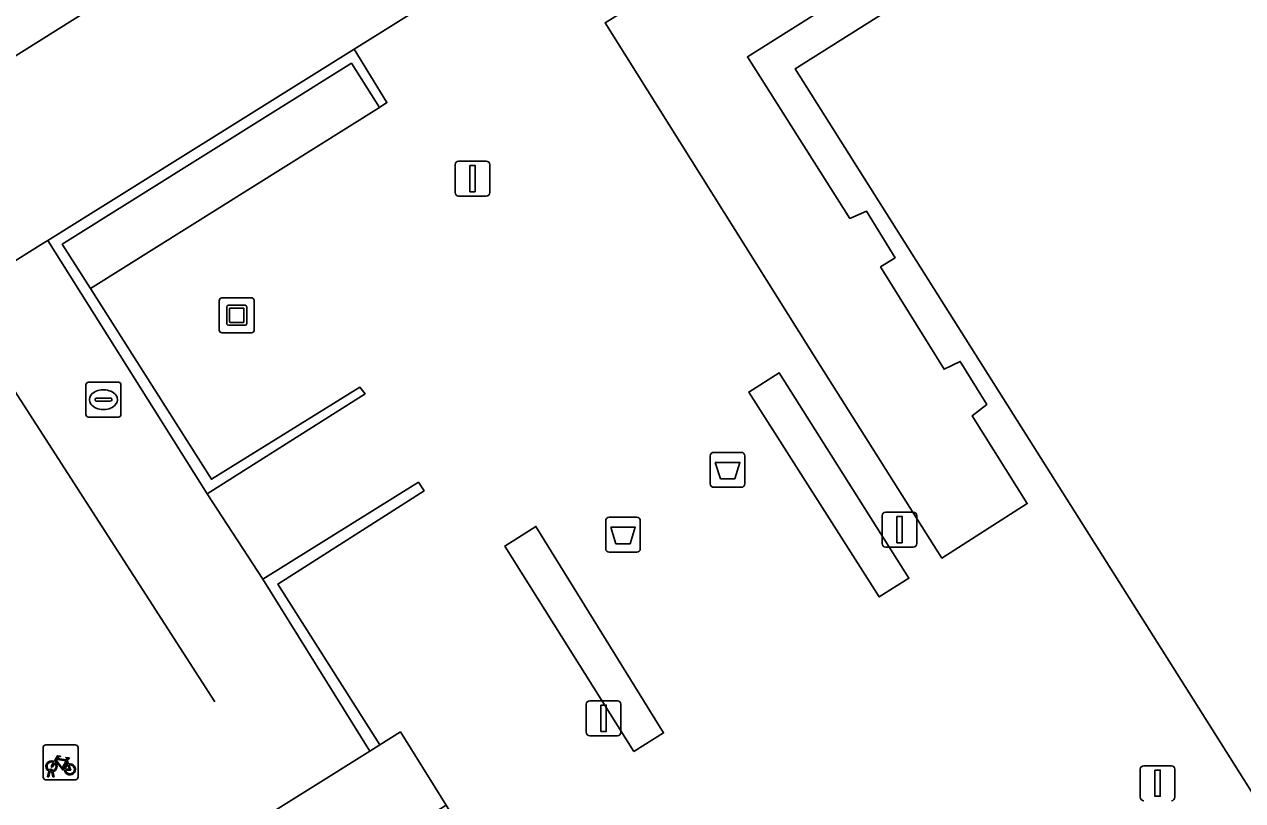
# Model space of a CAD drawing. Extents: x 158835 to 160077, y 386387 to 387778.
# Drawn here: x 159792.23 to 159827.07, y 387491.37 to 387513.59 of the extents above; entities that cross this region are included whole.
import ezdxf

# ---------------------------------------------------------------- set-up
doc = ezdxf.new("R2010")
doc.units = 0
for name, color, linetype in [('IMGEO_Afvalbak', 7, 'Continuous'), ('IMGEO_Fietsenrek', 7, 'Continuous'), ('IMGEO_Fietspad_open', 7, 'Continuous'), ('IMGEO_Groenvoorziening', 7, 'Continuous'), ('IMGEO_Hek', 7, 'Continuous'), ('IMGEO_Kunstobject', 7, 'Continuous'), ('IMGEO_Lichtmast', 7, 'Continuous'), ('IMGEO_Muur', 7, 'Continuous'), ('IMGEO_Pand', 7, 'Continuous'), ('IMGEO_Parkeervlak_open', 7, 'Continuous'), ('IMGEO_Rioolput', 7, 'Continuous'), ('IMGEO_Voetpad_open', 7, 'Continuous')]:
    doc.layers.add(name, color=color, linetype=linetype)

msp = doc.modelspace()

# ---------------------------------------------------------------- linework, layer by layer
at = {"layer": 'IMGEO_Afvalbak'}
for p, q in [((159811.847, 387500.442), (159811.847, 387501.242)), ((159811.847, 387501.242), (159811.847, 387500.442)), ((159811.947, 387501.342), (159812.737, 387501.342)), ((159812.737, 387501.342), (159811.947, 387501.342)), ((159812.837, 387501.242), (159812.837, 387500.442)), ((159812.837, 387500.442), (159812.837, 387501.242)), ((159812.737, 387500.342), (159811.947, 387500.342)), ((159811.947, 387500.342), (159812.737, 387500.342)), ((159808.955, 387499.484), (159809.745, 387499.484)), ((159809.745, 387499.484), (159808.955, 387499.484)), ((159808.855, 387498.584), (159808.855, 387499.384)), ((159808.855, 387499.384), (159808.855, 387498.584)), ((159809.845, 387499.384), (159809.845, 387498.584)), ((159809.845, 387498.584), (159809.845, 387499.384)), ((159809.745, 387498.484), (159808.955, 387498.484)), ((159808.955, 387498.484), (159809.745, 387498.484))]:
    msp.add_line(p, q, dxfattribs=at)
for points in [[(159811.99, 387501.056), (159812.694, 387501.056), (159812.545, 387500.586), (159812.139, 387500.586), (159811.99, 387501.056)], [(159808.998, 387499.198), (159809.702, 387499.198), (159809.553, 387498.728), (159809.147, 387498.728), (159808.998, 387499.198)]]:
    msp.add_lwpolyline(points, dxfattribs=at)
for centre, start, end in [((159811.947, 387501.242), 90, 180), ((159811.947, 387501.242), 90, 180), ((159812.737, 387501.242), 0, 90), ((159812.737, 387501.242), 360, 90), ((159811.947, 387500.442), 180, 270), ((159811.947, 387500.442), 180, 270), ((159812.737, 387500.442), 270, 0), ((159812.737, 387500.442), 270, 0), ((159808.955, 387499.384), 90, 180), ((159808.955, 387499.384), 90, 180), ((159809.745, 387499.384), 0, 90), ((159809.745, 387499.384), 360, 90), ((159808.955, 387498.584), 180, 270), ((159808.955, 387498.584), 180, 270), ((159809.745, 387498.584), 270, 0), ((159809.745, 387498.584), 270, 0)]:
    msp.add_arc(centre, 0.1, start, end, dxfattribs=at)
at = {"layer": 'IMGEO_Fietsenrek'}
for p, q in [((159792.766, 387492.045), (159792.766, 387492.886)), ((159792.766, 387492.886), (159792.766, 387492.045)), ((159792.841, 387492.97), (159793.682, 387492.97)), ((159793.682, 387492.97), (159792.841, 387492.97)), ((159793.766, 387492.895), (159793.766, 387492.054)), ((159793.766, 387492.054), (159793.766, 387492.895)), ((159793.453, 387492.519), (159793.489, 387492.424)), ((159792.893, 387492.054), (159792.932, 387492.214)), ((159792.962, 387492.202), (159792.927, 387492.054)), ((159793.004, 387492.226), (159793.003, 387492.23)), ((159793.045, 387492.054), (159793.011, 387492.196)), ((159793.035, 387492.237), (159793.036, 387492.23)), ((159793.043, 387492.2), (159793.078, 387492.054)), ((159793.691, 387491.97), (159792.85, 387491.97)), ((159792.85, 387491.97), (159793.691, 387491.97)), ((159792.927, 387492.054), (159792.893, 387492.054)), ((159793.078, 387492.054), (159793.045, 387492.054))]:
    msp.add_line(p, q, dxfattribs=at)
for points in [[(159793.1, 387492.444), (159793.048, 387492.354), (159793.008, 387492.329), (159793.009, 387492.376), (159793.064, 387492.47)], [(159793.079, 387492.496), (159793.174, 387492.66), (159793.26, 387492.646), (159793.262, 387492.637), (159793.206, 387492.626), (159793.179, 387492.581), (159793.435, 387492.54)], [(159793.375, 387492.252), (159793.325, 387492.252), (159793.134, 387492.503), (159793.115, 387492.471)], [(159793.422, 387492.515), (159793.165, 387492.556), (159793.148, 387492.527), (159793.315, 387492.307), (159793.422, 387492.515)], [(159793.47, 387492.417), (159793.44, 387492.494), (159793.331, 387492.276), (159793.374, 387492.276)], [(159793.435, 387492.54), (159793.46, 387492.589), (159793.454, 387492.593), (159793.431, 387492.597), (159793.419, 387492.604), (159793.418, 387492.607), (159793.42, 387492.612), (159793.515, 387492.597), (159793.517, 387492.587), (159793.507, 387492.574), (159793.495, 387492.568), (159793.481, 387492.574), (159793.453, 387492.519)], [(159793.404, 387492.276), (159793.524, 387492.275), (159793.48, 387492.389)], [(159793.5, 387492.396), (159793.555, 387492.251), (159793.405, 387492.251)]]:
    msp.add_lwpolyline(points, dxfattribs=at)
for centre, radius, start, end in [((159792.844, 387492.892), 0.0779, 92.4484, 184.2845), ((159792.844, 387492.892), 0.0779, 92.4484, 184.2845), ((159793.688, 387492.892), 0.0779, 2.4484, 94.2845), ((159793.688, 387492.892), 0.0779, 2.4484, 94.2845), ((159793.006, 387492.355), 0.159, 62.6766, 242.1369), ((159793.006, 387492.355), 0.129, 63.3192, 238.903), ((159793.006, 387492.355), 0.159, 283.5766, 46.6042), ((159792.986, 387492.226), 0.0499, 12.8025, 158.6934), ((159793.006, 387492.355), 0.159, 253.9967, 271.7867), ((159792.986, 387492.226), 0.0174, 12.8025, 163.4502), ((159793.006, 387492.355), 0.129, 253.415, 269.0204), ((159793.006, 387492.355), 0.129, 283.6043, 43.4302), ((159793.533, 387492.271), 0.159, 113.3408, 178.3217), ((159793.533, 387492.271), 0.159, 187.0065, 105.7708), ((159793.533, 387492.271), 0.129, 113.923, 177.9556), ((159793.533, 387492.271), 0.129, 188.6715, 104.5883), ((159792.844, 387492.048), 0.0779, 182.4484, 274.2845), ((159792.844, 387492.048), 0.0779, 182.4484, 274.2845), ((159793.688, 387492.048), 0.0779, 272.4484, 4.2845), ((159793.688, 387492.048), 0.0779, 272.4484, 4.2845)]:
    msp.add_arc(centre, radius, start, end, dxfattribs=at)
at = {"layer": 'IMGEO_Fietspad_open'}
msp.add_lwpolyline([(159752.632, 387493.895), (159752.624, 387493.834), (159756.428, 387486.608), (159756.242, 387487.293), (159756.196, 387487.646), (159756.181, 387488.001), (159756.198, 387488.356), (159756.247, 387488.708), (159756.326, 387489.054), (159756.437, 387489.392), (159756.577, 387489.718), (159756.746, 387490.031), (159756.814, 387490.14), (159757.019, 387490.43), (159757.249, 387490.7), (159757.502, 387490.948), (159757.777, 387491.173), (159758.071, 387491.373), (159758.381, 387491.545), (159771.665, 387500), (159777.523, 387503.666), (159790.349, 387511.673), (159875.931, 387565.415)], dxfattribs=at)
at = {"layer": 'IMGEO_Groenvoorziening'}
for points in [[(159824.755, 387525.252), (159823.97, 387526.458), (159807.562, 387516.239), (159808.351, 387515.031), (159822.579, 387523.908), (159823.33, 387522.621), (159808.839, 387513.638), (159814.988, 387503.825), (159818.47, 387498.318), (159820.91, 387499.878), (159819.34, 387502.392), (159819.754, 387502.715), (159818.998, 387503.945), (159818.534, 387503.719), (159816.718, 387506.651), (159817.134, 387506.91), (159816.318, 387508.243), (159815.838, 387508.039), (159812.907, 387512.661), (159827.052, 387521.568)], [(159802.388, 387511.21), (159801.582, 387512.479), (159793.314, 387507.3), (159794.119, 387506.031)], [(159813.818, 387503.615), (159812.946, 387503.065), (159816.68, 387497.203), (159817.526, 387497.737)], [(159809.662, 387492.778), (159810.509, 387493.311), (159806.859, 387499.224), (159805.968, 387498.661)]]:
    msp.add_lwpolyline(points, close=True, dxfattribs=at)
at = {"layer": 'IMGEO_Hek'}
msp.add_lwpolyline([(159797.675, 387494.203), (159790.245, 387505.744)], dxfattribs=at)
at = {"layer": 'IMGEO_Kunstobject'}
for p, q in [((159798.719, 387505.764), (159797.878, 387505.764)), ((159798.719, 387505.764), (159797.878, 387505.764)), ((159798.803, 387504.848), (159798.803, 387505.689)), ((159798.803, 387504.848), (159798.803, 387505.689)), ((159797.803, 387505.68), (159797.803, 387504.839)), ((159797.803, 387505.68), (159797.803, 387504.839)), ((159798.017, 387505.028), (159798.017, 387505.502)), ((159798.067, 387505.552), (159798.541, 387505.552)), ((159798.097, 387505.452), (159798.097, 387505.078)), ((159798.491, 387505.472), (159798.117, 387505.472)), ((159798.511, 387505.078), (159798.511, 387505.452)), ((159798.591, 387505.502), (159798.591, 387505.028)), ((159798.117, 387505.058), (159798.491, 387505.058)), ((159797.887, 387504.764), (159798.728, 387504.764)), ((159797.887, 387504.764), (159798.728, 387504.764)), ((159798.541, 387504.978), (159798.067, 387504.978))]:
    msp.add_line(p, q, dxfattribs=at)
for centre, radius, start, end in [((159797.881, 387505.686), 0.0779, 92.4484, 184.2845), ((159797.881, 387505.686), 0.0779, 92.4484, 184.2845), ((159798.725, 387505.686), 0.0779, 2.4484, 94.2845), ((159798.725, 387505.686), 0.0779, 2.4484, 94.2845), ((159798.067, 387505.502), 0.05, 90, 180), ((159798.117, 387505.452), 0.02, 90, 180), ((159798.491, 387505.452), 0.02, 360, 90), ((159798.541, 387505.502), 0.05, 360, 90), ((159798.067, 387505.028), 0.05, 180, 270), ((159798.117, 387505.078), 0.02, 180, 270), ((159798.491, 387505.078), 0.02, 270, 0), ((159798.541, 387505.028), 0.05, 270, 0), ((159797.881, 387504.842), 0.0779, 182.4484, 274.2845), ((159797.881, 387504.842), 0.0779, 182.4484, 274.2845), ((159798.725, 387504.842), 0.0779, 272.4484, 4.2845), ((159798.725, 387504.842), 0.0779, 272.4484, 4.2845)]:
    msp.add_arc(centre, radius, start, end, dxfattribs=at)
at = {"layer": 'IMGEO_Lichtmast'}
for p, q in [((159804.55, 387508.777), (159804.55, 387509.577)), ((159804.55, 387509.577), (159804.55, 387508.777)), ((159804.65, 387509.677), (159805.44, 387509.677)), ((159805.44, 387509.677), (159804.65, 387509.677)), ((159805.54, 387509.577), (159805.54, 387508.777)), ((159805.54, 387508.777), (159805.54, 387509.577)), ((159805.44, 387508.677), (159804.65, 387508.677)), ((159804.65, 387508.677), (159805.44, 387508.677)), ((159816.763, 387498.732), (159816.763, 387499.532)), ((159816.763, 387499.532), (159816.763, 387498.732)), ((159816.863, 387499.632), (159817.653, 387499.632)), ((159817.653, 387499.632), (159816.863, 387499.632)), ((159817.753, 387499.532), (159817.753, 387498.732)), ((159817.753, 387498.732), (159817.753, 387499.532)), ((159817.653, 387498.632), (159816.863, 387498.632)), ((159816.863, 387498.632), (159817.653, 387498.632)), ((159808.401, 387494.233), (159809.191, 387494.233)), ((159809.191, 387494.233), (159808.401, 387494.233)), ((159808.301, 387493.333), (159808.301, 387494.133)), ((159808.301, 387494.133), (159808.301, 387493.333)), ((159809.291, 387494.133), (159809.291, 387493.333)), ((159809.291, 387493.333), (159809.291, 387494.133)), ((159809.191, 387493.233), (159808.401, 387493.233)), ((159808.401, 387493.233), (159809.191, 387493.233)), ((159824.145, 387491.474), (159824.145, 387492.274)), ((159824.145, 387492.274), (159824.145, 387491.474)), ((159824.245, 387492.374), (159825.035, 387492.374)), ((159825.035, 387492.374), (159824.245, 387492.374)), ((159825.135, 387492.274), (159825.135, 387491.474)), ((159825.135, 387491.474), (159825.135, 387492.274))]:
    msp.add_line(p, q, dxfattribs=at)
for points in [[(159804.97, 387509.552), (159805.12, 387509.552), (159805.12, 387508.802), (159804.97, 387508.802), (159804.97, 387509.552)], [(159817.183, 387499.507), (159817.333, 387499.507), (159817.333, 387498.757), (159817.183, 387498.757), (159817.183, 387499.507)], [(159808.721, 387494.108), (159808.871, 387494.108), (159808.871, 387493.358), (159808.721, 387493.358), (159808.721, 387494.108)], [(159824.565, 387492.249), (159824.715, 387492.249), (159824.715, 387491.499), (159824.565, 387491.499), (159824.565, 387492.249)]]:
    msp.add_lwpolyline(points, dxfattribs=at)
for centre, start, end in [((159804.65, 387509.577), 90, 180), ((159804.65, 387509.577), 90, 180), ((159805.44, 387509.577), 0, 90), ((159805.44, 387509.577), 360, 90), ((159804.65, 387508.777), 180, 270), ((159804.65, 387508.777), 180, 270), ((159805.44, 387508.777), 270, 0), ((159805.44, 387508.777), 270, 0), ((159816.863, 387499.532), 90, 180), ((159816.863, 387499.532), 90, 180), ((159817.653, 387499.532), 0, 90), ((159817.653, 387499.532), 360, 90), ((159816.863, 387498.732), 180, 270), ((159816.863, 387498.732), 180, 270), ((159817.653, 387498.732), 270, 0), ((159817.653, 387498.732), 270, 0), ((159808.401, 387494.133), 90, 180), ((159808.401, 387494.133), 90, 180), ((159809.191, 387494.133), 0, 90), ((159809.191, 387494.133), 360, 90), ((159808.401, 387493.333), 180, 270), ((159808.401, 387493.333), 180, 270), ((159809.191, 387493.333), 270, 0), ((159809.191, 387493.333), 270, 0), ((159824.245, 387492.274), 90, 180), ((159824.245, 387492.274), 90, 180), ((159825.035, 387492.274), 0, 90), ((159825.035, 387492.274), 360, 90), ((159824.245, 387491.474), 180, 270), ((159824.245, 387491.474), 180, 270), ((159825.035, 387491.474), 270, 0), ((159825.035, 387491.474), 270, 0)]:
    msp.add_arc(centre, 0.1, start, end, dxfattribs=at)
at = {"layer": 'IMGEO_Muur'}
for points in [[(159802.388, 387511.21), (159802.6, 387511.35), (159801.664, 387512.884), (159792.903, 387507.403), (159797.46, 387500.154), (159801.973, 387503.02), (159801.827, 387503.205), (159797.579, 387500.574), (159794.119, 387506.031), (159793.314, 387507.3), (159801.582, 387512.479)], [(159799.049, 387497.714), (159802.106, 387492.789), (159802.4, 387492.973), (159799.478, 387497.572), (159803.66, 387500.238), (159803.5, 387500.489)]]:
    msp.add_lwpolyline(points, close=True, dxfattribs=at)
msp.add_lwpolyline([(159802.4, 387492.973), (159802.106, 387492.789)], dxfattribs=at)
at = {"layer": 'IMGEO_Pand'}
msp.add_lwpolyline([(159835.425, 387525.658), (159814.278, 387512.321), (159822.048, 387500), (159825.542, 387494.46), (159829.174, 387488.701), (159821.588, 387483.916), (159821.671, 387483.785), (159836.381, 387460.458)], dxfattribs=at)
msp.add_lwpolyline([(159808.4, 387475.417), (159805.735, 387479.6), (159801.376, 387486.439), (159800.022, 387488.564), (159804.296, 387491.246), (159802.986, 387493.34), (159802.4, 387492.973), (159802.106, 387492.789), (159772.248, 387474.102), (159781.781, 387458.87), (159785.738, 387452.548), (159785.976, 387452.697), (159785.647, 387453.223), (159789.886, 387455.876), (159811.791, 387469.584), (159812.119, 387469.058), (159812.241, 387469.134), (159812.356, 387469.206)], close=True, dxfattribs=at)
at = {"layer": 'IMGEO_Parkeervlak_open'}
msp.add_lwpolyline([(159799.049, 387497.714), (159797.46, 387500.154), (159792.903, 387507.403), (159792.786, 387507.338), (159790.245, 387505.744), (159788.689, 387508.161), (159761.354, 387491.189), (159762.98, 387488.639), (159772.248, 387474.102), (159802.106, 387492.789)], close=True, dxfattribs=at)
at = {"layer": 'IMGEO_Rioolput'}
for p, q in [((159793.991, 387502.424), (159793.991, 387503.276)), ((159794.066, 387503.35), (159794.918, 387503.35)), ((159794.992, 387503.276), (159794.992, 387502.424)), ((159794.479, 387503.13), (159794.504, 387503.13)), ((159794.25, 387502.844), (159794.25, 387502.856)), ((159794.688, 387502.807), (159794.29, 387502.807)), ((159794.293, 387502.893), (159794.691, 387502.893)), ((159794.502, 387502.57), (159794.477, 387502.57)), ((159794.734, 387502.856), (159794.734, 387502.844)), ((159794.918, 387502.35), (159794.066, 387502.35))]:
    msp.add_line(p, q, dxfattribs=at)
for points in [[(159793.991, 387502.424), (159793.991, 387503.276)], [(159794.066, 387503.35), (159794.918, 387503.35)], [(159794.992, 387503.276), (159794.992, 387502.424)], [(159794.918, 387502.35), (159794.066, 387502.35)]]:
    msp.add_lwpolyline(points, dxfattribs=at)
for centre, radius, start, end in [((159794.068, 387503.274), 0.0765, 91.552, 178.448), ((159794.068, 387503.274), 0.0765, 91.552, 178.448), ((159794.916, 387503.274), 0.0765, 1.552, 88.448), ((159794.916, 387503.274), 0.0765, 1.552, 88.448), ((159794.29, 387502.853), 0.0403, 85.8775, 175.7526), ((159794.287, 387502.843), 0.0366, 178.938, 274.7102), ((159794.691, 387502.85), 0.043, 264.8664, 352.4533), ((159794.695, 387502.855), 0.0386, 1.7309, 96.639), ((159794.068, 387502.426), 0.0765, 181.552, 268.448), ((159794.068, 387502.426), 0.0765, 181.552, 268.448), ((159794.916, 387502.426), 0.0765, 271.552, 358.448), ((159794.916, 387502.426), 0.0765, 271.552, 358.448)]:
    msp.add_arc(centre, radius, start, end, dxfattribs=at)
for centre, major_axis, ratio, start_param, end_param in [((159794.478, 387502.85), (-0.387, 0.002), 0.722429, 4.712389, 7.853982), ((159794.503, 387502.85), (-0.39, 0.002), 0.717154, 1.570796, 4.712389)]:
    msp.add_ellipse(centre, major_axis=major_axis, ratio=ratio, start_param=start_param, end_param=end_param, dxfattribs=at)
at = {"layer": 'IMGEO_Voetpad_open'}
for points in [[(159875.931, 387565.415), (159790.349, 387511.673), (159777.523, 387503.666), (159771.665, 387500), (159758.381, 387491.545), (159758.071, 387491.373), (159757.777, 387491.173), (159757.502, 387490.948), (159757.249, 387490.7), (159757.019, 387490.43), (159756.814, 387490.14), (159756.746, 387490.031), (159758.8, 387486.052), (159762.98, 387488.639), (159761.354, 387491.189), (159788.689, 387508.161), (159790.245, 387505.744), (159792.786, 387507.338), (159792.903, 387507.403), (159801.664, 387512.884), (159807.16, 387516.327), (159824.139, 387527.005), (159827.092, 387528.834)], [(159836.381, 387460.458), (159821.671, 387483.785), (159821.588, 387483.916), (159829.174, 387488.701), (159825.542, 387494.46), (159822.048, 387500), (159814.278, 387512.321), (159835.425, 387525.658)], [(159827.052, 387521.568), (159812.907, 387512.661), (159815.838, 387508.039), (159816.318, 387508.243), (159817.134, 387506.91), (159816.718, 387506.651), (159818.534, 387503.719), (159818.998, 387503.945), (159819.754, 387502.715), (159819.34, 387502.392), (159820.91, 387499.878), (159818.47, 387498.318), (159814.988, 387503.825), (159808.839, 387513.638)], [(159807.16, 387516.327), (159801.664, 387512.884), (159802.6, 387511.35), (159802.388, 387511.21), (159794.119, 387506.031), (159797.579, 387500.574), (159801.827, 387503.205), (159801.973, 387503.02), (159797.46, 387500.154), (159799.049, 387497.714), (159803.5, 387500.489), (159803.66, 387500.238), (159799.478, 387497.572), (159802.4, 387492.973), (159802.986, 387493.34), (159804.296, 387491.246), (159812.212, 387477.846), (159812.482, 387478.015), (159812.659, 387478.126), (159812.782, 387478.203), (159813.337, 387478.552), (159820.463, 387483.023), (159820.618, 387482.68), (159827.171, 387472.255)]]:
    msp.add_lwpolyline(points, dxfattribs=at)
for points in [[(159812.946, 387503.065), (159813.818, 387503.615), (159817.526, 387497.737), (159816.68, 387497.203)], [(159809.662, 387492.778), (159805.968, 387498.661), (159806.859, 387499.224), (159810.509, 387493.311)]]:
    msp.add_lwpolyline(points, close=True, dxfattribs=at)

doc.saveas('drawing.dxf')
